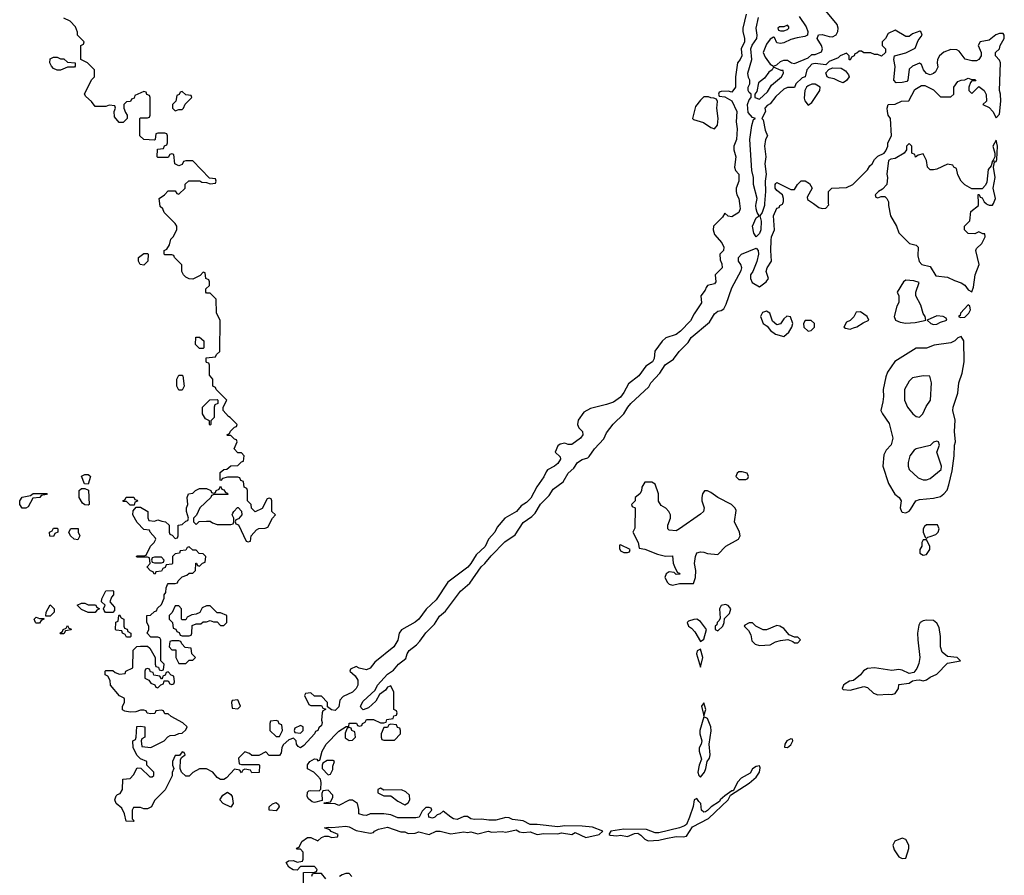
# Model space of a CAD drawing. Header units: inches. Extents: x 2601682 to 2755810, y 449311 to 584050.
# Tile 442 of 505: x 2713715 to 2719377, y 546136 to 551058. Entities that reach past the tile are written whole.
import ezdxf

# ---------------------------------------------------------------- set-up
doc = ezdxf.new("R2010")
doc.units = ezdxf.units.IN
doc.header["$MEASUREMENT"] = 0
doc.layers.add('C7514', color=7, linetype='Continuous')
doc.layers.add('C7515', color=7, linetype='Continuous')

msp = doc.modelspace()

# ---------------------------------------------------------------- linework, layer by layer
at = {"layer": 'C7514', "color": 2, "elevation": 2}
for points in [[(2717854.4, 550000), (2717858.4, 549970), (2717850, 549949.3), (2717810, 549924), (2717788.4, 549928.4), (2717770, 549946), (2717756.9, 549923.1), (2717704.7, 549870), (2717702.8, 549850), (2717710, 549822), (2717753.7, 549773.7), (2717764.7, 549750), (2717762, 549730), (2717742, 549710), (2717743.6, 549676.4), (2717753.4, 549653.4), (2717754, 549630), (2717714.8, 549590), (2717718.8, 549550), (2717710, 549539), (2717671.1, 549528.9), (2717662, 549518), (2717656.9, 549503.1), (2717632, 549470), (2717636.3, 549430), (2717593.3, 549366.7), (2717573.2, 549326.8), (2717514.4, 549265.6), (2717490, 549247), (2717430, 549229), (2717410, 549209.2), (2717368.2, 549151.8), (2717364.4, 549110), (2717354, 549090), (2717315.6, 549064.4), (2717276.3, 549010), (2717215.6, 548964.4), (2717190, 548913.2), (2717170, 548887.3), (2717130, 548858.4), (2717090, 548844), (2716998, 548822), (2716958.8, 548801.2), (2716926.4, 548753.6), (2716922, 548730), (2716931.3, 548710), (2716950.8, 548690), (2716953.4, 548670), (2716941, 548650), (2716890, 548615.3), (2716870, 548615.3), (2716850, 548622), (2716823.6, 548616.4), (2716810, 548606), (2716794, 548570), (2716823.6, 548543.6), (2716826, 548530), (2716810, 548506), (2716790, 548489.4), (2716750.7, 548469.3), (2716742, 548458), (2716730, 548428.7), (2716688.5, 548371.5), (2716654.8, 548305.2), (2716630, 548281.6), (2716599, 548261), (2716571.6, 548228.5), (2716504.7, 548190), (2716460.5, 548139.5), (2716447.3, 548110), (2716410.3, 548069.7), (2716392.7, 548027.3), (2716339.9, 547980.1), (2716310.3, 547929.7), (2716291.4, 547908.6), (2716178, 547822), (2716110, 547720.9), (2716053.5, 547666.5), (2716010.2, 547609.8), (2715990, 547593.2), (2715910.9, 547549.1), (2715898, 547530), (2715890, 547488.7), (2715866.8, 547450), (2715758, 547362), (2715730, 547328), (2715710, 547318), (2715668, 547328), (2715650, 547338), (2715618, 547322), (2715614, 547310), (2715643.6, 547283.6), (2715658.8, 547258.8), (2715659.1, 547230), (2715650.4, 547210), (2715630, 547189.6), (2715576, 547164), (2715556, 547144), (2715550, 547105.2), (2715530, 547085.2), (2715508, 547088), (2715486, 547106), (2715486, 547130), (2715450, 547166), (2715410, 547166), (2715390, 547186), (2715358, 547182), (2715354, 547170), (2715378, 547118), (2715390, 547114), (2715450, 547114), (2715458, 547098), (2715474, 547094), (2715474, 547090), (2715458, 547082), (2715454, 547070), (2715451.6, 547028.4), (2715455.3, 547015.3), (2715450, 546998), (2715436.3, 546983.7), (2715430.6, 546970), (2715416.8, 546963.2), (2715410.6, 546950), (2715350, 546882.7), (2715330, 546869.3), (2715316.4, 546876.4), (2715308, 546890), (2715306, 546910), (2715290, 546926), (2715263.6, 546916.4), (2715230, 546886), (2715222, 546870), (2715219.6, 546840.4), (2715210, 546826), (2715150, 546826), (2715130, 546846), (2715090, 546826), (2715050, 546826), (2715036.4, 546836.4), (2715010, 546846), (2714974, 546810), (2714978, 546778), (2714990, 546774), (2715090, 546774), (2715094, 546770), (2715092.7, 546727.3), (2715050, 546726), (2715042, 546742), (2715010, 546746), (2714998, 546742), (2714990, 546726), (2714982, 546742), (2714950, 546746), (2714903.6, 546696.4), (2714890, 546688), (2714870, 546688), (2714850, 546698), (2714826, 546730), (2714790, 546748), (2714750, 546748), (2714711.6, 546728.4), (2714690, 546706), (2714670, 546706), (2714646, 546730), (2714638, 546750), (2714640.4, 546799.6), (2714646, 546814), (2714666, 546830), (2714662, 546842), (2714650, 546846), (2714634, 546826), (2714610, 546826), (2714594, 546790), (2714594, 546770), (2714602, 546750), (2714592.7, 546727.3), (2714591.6, 546708.4), (2714552.7, 546627.3), (2714490, 546566), (2714474, 546530), (2714450, 546518), (2714430, 546518), (2714410, 546526), (2714370, 546526), (2714362, 546510), (2714362, 546462), (2714374, 546450), (2714370, 546446), (2714328, 546448), (2714318, 546490), (2714303.1, 546523.1), (2714270, 546548.7), (2714262, 546570), (2714270, 546594), (2714278, 546602), (2714294, 546606), (2714306, 546630), (2714308, 546690), (2714350, 546694), (2714370, 546714), (2714390, 546754), (2714412.7, 546752.7), (2714463.6, 546703.6), (2714476.4, 546703.6), (2714486, 546710), (2714486, 546730), (2714446, 546770), (2714446, 546790), (2714410, 546806), (2714390, 546826), (2714368, 546870), (2714366, 546910), (2714382, 546918), (2714386, 546930), (2714388.4, 546991.6), (2714410, 546994), (2714434, 546990), (2714434, 546930), (2714418, 546922), (2714414, 546910), (2714418, 546878), (2714470, 546872), (2714546, 546910), (2714567.3, 546932.7), (2714580.4, 546939.6), (2714610, 546942), (2714630, 546952), (2714650, 546954), (2714670, 546974), (2714678, 546990), (2714653.6, 547013.6), (2714586, 547050), (2714570, 547066), (2714550, 547066), (2714542, 547082), (2714530, 547086), (2714498, 547082), (2714492.7, 547067.3), (2714470, 547066), (2714448.4, 547068.4), (2714442, 547082), (2714430, 547086), (2714410, 547086), (2714383.6, 547076.4), (2714350, 547075.3), (2714320.4, 547080.4), (2714307.3, 547087.3), (2714306, 547110), (2714318, 547130), (2714318, 547150), (2714315.3, 547155.3), (2714288.9, 547168.9), (2714238, 547230), (2714236.4, 547256.4), (2714222, 547282), (2714206, 547290), (2714206, 547310), (2714210, 547314), (2714250, 547314), (2714263.6, 547303.6), (2714290, 547294), (2714322, 547298), (2714326, 547310), (2714366, 547330), (2714368.4, 547431.6), (2714388, 547452), (2714410, 547454), (2714450, 547454), (2714463.6, 547443.6), (2714494, 547390), (2714494, 547350), (2714498, 547338), (2714512.7, 547332.7), (2714518, 547318), (2714530, 547314), (2714542, 547318), (2714546, 547350), (2714526, 547370), (2714526, 547490), (2714522, 547502), (2714510, 547506), (2714470, 547506), (2714448.4, 547528.4), (2714458, 547550), (2714458, 547570), (2714446, 547590), (2714446, 547630), (2714467.3, 547632.7), (2714490, 547654), (2714502, 547658), (2714507.3, 547672.7), (2714530, 547694), (2714546, 547730), (2714546, 547750), (2714556.4, 547763.6), (2714558, 547790), (2714566, 547810), (2714570, 547814), (2714610, 547814), (2714622, 547818), (2714626, 547830), (2714650, 547854), (2714676.4, 547863.6), (2714690, 547874), (2714710, 547874), (2714726, 547890), (2714727.3, 547932.7), (2714732.7, 547932.7), (2714738, 547918), (2714750, 547914), (2714767.3, 547932.7), (2714782, 547938), (2714786, 547970), (2714770, 547986), (2714747.3, 547987.3), (2714730, 548006), (2714710, 548006), (2714690, 548026), (2714678, 548022), (2714670, 548006), (2714638, 548002), (2714634, 547990), (2714610, 547986), (2714594, 547970), (2714594, 547930), (2714590, 547926), (2714558, 547922), (2714552.7, 547907.3), (2714538, 547902), (2714530, 547886), (2714498, 547882), (2714494, 547870), (2714488.4, 547868.4), (2714482, 547882), (2714467.3, 547887.3), (2714448.4, 547908.4), (2714448.4, 547911.6), (2714466, 547930), (2714462, 547962), (2714450, 547966), (2714390, 547966), (2714386, 547970), (2714390, 547974), (2714430, 547974), (2714442, 547978), (2714468, 548030), (2714488, 548050), (2714498, 548070), (2714496.4, 548076.4), (2714466, 548110), (2714462, 548122), (2714430, 548126), (2714390, 548166), (2714366, 548210), (2714368, 548232), (2714386, 548254), (2714410, 548254), (2714452, 548230), (2714452.7, 548192.7), (2714458, 548178), (2714490, 548174), (2714510, 548182), (2714532.7, 548172.7), (2714554, 548170), (2714574, 548150), (2714574, 548110), (2714578, 548098), (2714592.7, 548092.7), (2714610, 548074), (2714622, 548078), (2714626, 548090), (2714626, 548150), (2714650, 548154), (2714670, 548174), (2714682, 548178), (2714686, 548190), (2714675.3, 548230), (2714675.3, 548250), (2714682, 548270), (2714678, 548310), (2714686, 548330), (2714710, 548334), (2714726, 548350), (2714750, 548362), (2714790, 548362), (2714814, 548350), (2714818, 548338), (2714830, 548334), (2714842, 548338), (2714846, 548350), (2714862, 548358), (2714870, 548374), (2714878, 548358), (2714890, 548354), (2714898, 548338), (2714910, 548334), (2714912.7, 548327.3), (2714832.7, 548327.3), (2714818, 548322), (2714814, 548310), (2714752, 548250), (2714731.6, 548208.4), (2714714, 548190), (2714714, 548170), (2714730, 548154), (2714748, 548172), (2714790, 548174), (2714810, 548174), (2714823.6, 548163.6), (2714850, 548154), (2714930, 548154), (2714942, 548158), (2714946, 548170), (2714946, 548190), (2714938, 548210), (2714940.4, 548219.6), (2714946, 548230), (2714968.4, 548251.6), (2714971.6, 548251.6), (2714991.6, 548231.6), (2714992, 548210), (2714972.7, 548187.3), (2714958, 548182), (2714954, 548170), (2714958, 548158), (2714972.7, 548152.7), (2715018, 548058), (2715030, 548054), (2715042, 548058), (2715046, 548090), (2715076.4, 548123.6), (2715090, 548132), (2715127.3, 548132.7), (2715142, 548138), (2715168.4, 548191.6), (2715186, 548210), (2715166, 548230), (2715166, 548290), (2715162, 548302), (2715150, 548306), (2715138, 548302), (2715110, 548246), (2715070, 548228), (2715048.7, 548248.7), (2715046, 548270), (2715026, 548290), (2715026, 548350), (2715022, 548362), (2715006, 548370), (2715002, 548402), (2714987.3, 548407.3), (2714982, 548422), (2714970, 548426), (2714910, 548426), (2714882, 548418), (2714872.7, 548407.3), (2714868.4, 548408.4), (2714867.3, 548452.7), (2714888.4, 548471.6), (2714907.3, 548472.7), (2714930, 548492), (2714970, 548494), (2714990, 548514), (2715002, 548518), (2715006, 548550), (2714990, 548566), (2714970, 548566), (2714948, 548590), (2714966, 548630), (2714962, 548642), (2714950, 548646), (2714930, 548666), (2714910, 548666), (2714906, 548670), (2714922, 548678), (2714928, 548692), (2714950, 548714), (2714962, 548718), (2714966, 548730), (2714926, 548770), (2714915.3, 548775.3), (2714886, 548810), (2714886, 548830), (2714906, 548870), (2714846, 548930), (2714842, 548942), (2714826, 548950), (2714826, 548990), (2714807.3, 549012.7), (2714806, 549070), (2714802, 549082), (2714790, 549086), (2714787.3, 549092.7), (2714787.3, 549112.7), (2714842, 549118), (2714847.3, 549132.7), (2714866, 549150), (2714868, 549330), (2714848, 549370), (2714846, 549450), (2714810, 549486), (2714790, 549486), (2714786, 549490), (2714786, 549510), (2714806, 549530), (2714806, 549550), (2714802, 549562), (2714786, 549570), (2714782, 549602), (2714770, 549606), (2714752.7, 549587.3), (2714710, 549566), (2714690, 549568), (2714670, 549578), (2714658, 549590), (2714648, 549610), (2714647.3, 549647.3), (2714606, 549690), (2714602, 549702), (2714590, 549706), (2714550, 549706), (2714546, 549710), (2714546, 549730), (2714562, 549738), (2714576.4, 549763.6), (2714584, 549796), (2714598, 549810), (2714618, 549850), (2714618, 549870), (2714610, 549886), (2714546, 549950), (2714538, 549970), (2714524, 549984), (2714521.9, 550000)], [(2715347.3, 546047.3), (2715347.3, 546152.7), (2715410, 546154), (2715422, 546158), (2715426, 546170), (2715410, 546186), (2715330, 546186), (2715310, 546166), (2715288.4, 546168.4), (2715263.1, 546183.1), (2715248, 546210), (2715260.4, 546219.6), (2715290, 546222), (2715310, 546212), (2715342, 546218), (2715346, 546230), (2715346, 546270), (2715330, 546286), (2715310, 546286), (2715307.3, 546292.7), (2715322, 546298), (2715338, 546330), (2715370, 546354), (2715390, 546354), (2715430, 546334), (2715450, 546354), (2715470, 546362), (2715490, 546362), (2715510, 546354), (2715542, 546358), (2715546, 546370), (2715507.3, 546387.3), (2715498, 546398), (2715468, 546410), (2715490, 546414), (2715510.8, 546410.8), (2715590, 546419.1), (2715610, 546415.5), (2715650, 546394), (2715730, 546378), (2715750, 546382), (2715755.3, 546390), (2715778.9, 546401.1), (2715830, 546413.4), (2715906.8, 546386.8), (2715930, 546386), (2715950, 546376), (2715990, 546378.8), (2716010, 546386), (2716070, 546371), (2716110, 546391), (2716134, 546390), (2716194.4, 546374.4), (2716270, 546386), (2716290, 546382.8), (2716310, 546386), (2716350, 546374.8), (2716410, 546391), (2716430, 546384), (2716490, 546387.7), (2716510, 546383.8), (2716570, 546397.3), (2716590, 546386.8), (2716610, 546382.8), (2716650, 546386.8), (2716690.6, 546370.6), (2716730, 546376.3), (2716810, 546374.8), (2716830, 546380.7), (2716890, 546371), (2716910, 546382.8), (2716970, 546353.4), (2717048, 546370), (2717068, 546390), (2717010, 546412.7), (2716950, 546419.3), (2716850, 546420.9), (2716810, 546415.1), (2716690.6, 546429.4), (2716650, 546429), (2716610, 546449.2), (2716550, 546457.2), (2716530, 546466.6), (2716510, 546469.4), (2716453.2, 546453.2), (2716412.5, 546452.5), (2716370, 546459.3), (2716330, 546457.2), (2716310, 546461.2), (2716290, 546474), (2716270, 546474), (2716230, 546457.2), (2716210, 546461.2), (2716195.3, 546470), (2716150, 546506), (2716134, 546490), (2716116, 546484), (2716102, 546470), (2716090, 546465.2), (2716068, 546470), (2716066, 546490), (2716086, 546510), (2716082, 546522), (2716070, 546526), (2716050, 546526), (2716030, 546506), (2716012, 546470), (2715993, 546467), (2715890, 546466.6), (2715850, 546483.7), (2715810, 546489.4), (2715730.7, 546489.3), (2715710, 546481.2), (2715690, 546482.7), (2715666, 546490), (2715666, 546514), (2715658, 546550), (2715630, 546568), (2715610, 546568.7), (2715550, 546538), (2715530, 546548), (2715466, 546550), (2715466, 546554), (2715502, 546558), (2715516.4, 546583.6), (2715516.4, 546596.4), (2715490, 546626), (2715458, 546622), (2715452.7, 546607.3), (2715454, 546566), (2715410, 546555.3), (2715398, 546558), (2715376.4, 546576.4), (2715368.7, 546590), (2715370, 546614), (2715378, 546622), (2715390, 546624.7), (2715438, 546622), (2715447.3, 546632.7), (2715448, 546670), (2715446, 546690), (2715428.4, 546708.4), (2715406, 546730), (2715370, 546748), (2715370, 546770.8), (2715383.7, 546790), (2715410, 546806), (2715423.6, 546803.6), (2715430, 546794), (2715442, 546798), (2715454, 546850), (2715477, 546890), (2715550, 546966), (2715592.7, 546992.7), (2715607.3, 546992.7), (2715610, 547011), (2715651.6, 547011.6), (2715658, 546998), (2715670, 546994), (2715682, 546998), (2715686, 547010), (2715702, 547018), (2715710, 547032), (2715750, 547032), (2715790, 547014), (2715810, 547014), (2715822, 547018), (2715827.3, 547032.7), (2715862, 547038), (2715867.3, 547052.7), (2715882, 547058), (2715886, 547070), (2715882, 547082), (2715866, 547090), (2715866, 547190), (2715850, 547226), (2715830, 547218), (2715818.8, 547201.2), (2715783.5, 547176.5), (2715762.8, 547137.2), (2715720.7, 547099.3), (2715690, 547088.7), (2715679, 547099), (2715676, 547110), (2715690, 547138), (2715759.3, 547200.7), (2715772.3, 547230), (2715830, 547292.4), (2715864.2, 547315.8), (2715893.2, 547350), (2715936.6, 547383.4), (2715943, 547410), (2715954.5, 547430), (2715997.7, 547462.3), (2716016.6, 547483.4), (2716050, 547530.5), (2716099.7, 547580.2), (2716130, 547627.7), (2716164.4, 547655.6), (2716249.8, 547770.2), (2716303.3, 547816.7), (2716368.7, 547911.3), (2716390.8, 547929.2), (2716426.6, 547973.4), (2716505.6, 548054.4), (2716564.9, 548095.1), (2716610, 548164.9), (2716660.1, 548199.9), (2716679.6, 548220.4), (2716709.7, 548270.3), (2716759.2, 548320.8), (2716782.4, 548357.6), (2716839.7, 548400.3), (2716869.6, 548450), (2716902.3, 548477.7), (2716923.6, 548510), (2716950, 548528), (2716982, 548538), (2716990, 548544.7), (2717021.2, 548590), (2717073.6, 548646.4), (2717090, 548680.7), (2717128, 548732), (2717189.6, 548790), (2717211.5, 548830), (2717229.8, 548850.2), (2717333.3, 548946.7), (2717345.1, 548970), (2717395.4, 549024.6), (2717426.6, 549073.4), (2717475.4, 549104.6), (2717507.3, 549150), (2717558.8, 549201.2), (2717576.2, 549230), (2717681.3, 549318.7), (2717710, 549366.8), (2717730, 549380.7), (2717750, 549384.7), (2717764.7, 549395.3), (2717778.6, 549421.4), (2717810, 549516), (2717864.8, 549615.2), (2717867.3, 549630), (2717862, 549650), (2717849.6, 549670), (2717849.3, 549690), (2717865.2, 549710), (2717950, 549744.7), (2717961, 549730), (2717962.8, 549710), (2717953.7, 549666.3), (2717931.3, 549610), (2717918, 549590), (2717918, 549570), (2717926.8, 549546.8), (2717970, 549522), (2718008.7, 549550), (2718022, 549570), (2718008.7, 549610), (2718014, 549630), (2718039, 549670), (2718034, 549730), (2718037.2, 549790), (2718039.3, 549810), (2718055.3, 549850), (2718049.3, 549930.7), (2718070, 549974), (2718082, 549978), (2718086, 549990), (2718102, 549998), (2718102.7, 550000)], [(2717998.3, 550000), (2717997.3, 549990), (2717984.7, 549950), (2717971.3, 549930), (2717979.9, 549899.9), (2717978, 549850), (2717970, 549828.7), (2717949.5, 549809.5), (2717937.2, 549830), (2717929.6, 549870), (2717950, 549918), (2717968, 549930), (2717955.3, 549950), (2717949.5, 549969.5), (2717947.6, 549990), (2717949.7, 550000)], [(2718279.2, 550000), (2718310, 549978), (2718330, 549972), (2718350, 549974), (2718367.3, 549992.7), (2718367.2, 550000)], [(2718711.3, 550000), (2718711.3, 549988.7), (2718722.8, 549930), (2718757.3, 549870), (2718770, 549832), (2718831.1, 549771.1), (2718870, 549762), (2718882, 549750), (2718879.6, 549699.6), (2718887.1, 549667.1), (2718902, 549650), (2718950, 549638), (2718984, 549584), (2719050, 549578), (2719090, 549557.3), (2719130, 549544.9), (2719150.4, 549530.4), (2719170, 549504.7), (2719190, 549492), (2719199.5, 549520.5), (2719209.5, 549590), (2719231.8, 549650), (2719213.2, 549730), (2719218, 549742), (2719248, 549770), (2719268, 549810), (2719266, 549826), (2719254, 549826), (2719230, 549838), (2719207.3, 549827.3), (2719170, 549828), (2719148, 549850), (2719148, 549870), (2719179, 549901), (2719185.2, 549954.8), (2719228, 549990), (2719227.9, 550000)], [(2719273.3, 550000), (2719276.9, 549996.9), (2719290, 549991.3), (2719310, 549991.3), (2719314.3, 550000)], [(2715476.4, 546116.4), (2715450, 546146), (2715410, 546146), (2715398, 546142), (2715394, 546130)], [(2715626, 546130), (2715610, 546146), (2715590, 546146), (2715570, 546138), (2715554, 546130)]]:
    msp.add_lwpolyline(points, dxfattribs=at)
at = {"layer": 'C7514', "color": 2}
for points, elevation in [([(2714430, 549646), (2714408, 549650), (2714398, 549670), (2714398, 549690), (2714430, 549714), (2714450, 549714), (2714454, 549710), (2714452, 549670)], 2), ([(2718810, 549559), (2718798, 549550), (2718762, 549490), (2718771.3, 549470), (2718771, 549431), (2718758.8, 549410), (2718744.7, 549350), (2718750.7, 549330.7), (2718778, 549318), (2718810, 549312.7), (2718863.9, 549316.1), (2718910, 549326), (2718926, 549330), (2718922, 549350), (2718910, 549368), (2718896.9, 549416.9), (2718869.3, 549470), (2718869.2, 549490), (2718887.3, 549547.3), (2718856.5, 549556.5)], 2), ([(2718010, 549382), (2717986, 549374), (2717976, 549350), (2717991.3, 549310), (2718014.4, 549294.4), (2718032, 549270), (2718062, 549250), (2718110, 549236), (2718138.6, 549261.4), (2718155.3, 549290), (2718162, 549310), (2718148.4, 549348.4), (2718126.4, 549353.6), (2718110, 549338), (2718090, 549308), (2718070, 549302), (2718044.7, 549324.7), (2718028, 549370)], 2), ([(2718550, 549378), (2718524.7, 549375.3), (2718511.1, 549348.9), (2718490, 549328), (2718470, 549318), (2718454, 549290), (2718463.6, 549283.6), (2718490, 549278), (2718510, 549286), (2718530, 549291.3), (2718565.2, 549314.8), (2718598, 549330), (2718588, 549350)], 2), ([(2719170, 549418), (2719126, 549370), (2719123.6, 549356.4), (2719114, 549350), (2719126, 549346), (2719150, 549347.7), (2719174, 549370), (2719182, 549390), (2719178, 549410)], 2), ([(2718267.3, 549327.3), (2718232.7, 549327.3), (2718222, 549310), (2718224.7, 549290), (2718250, 549266), (2718266, 549270), (2718286, 549290), (2718286, 549310)], 2), ([(2718990, 549354), (2718934, 549330), (2718954, 549310), (2718970, 549304.7), (2718990, 549306), (2719010, 549318), (2719046, 549330), (2719042, 549342), (2719026, 549350)], 2), ([(2714750, 549166), (2714726, 549190), (2714728.7, 549231.3), (2714750, 549232), (2714774, 549210), (2714774, 549170), (2714770, 549166)], 2), ([(2719130, 549235.3), (2719110, 549228), (2719092, 549210), (2719070, 549199), (2718974.8, 549185.2), (2718930, 549169.3), (2718870, 549168), (2718747.1, 549092.9), (2718706, 549030), (2718696.3, 549003.7), (2718680.5, 548930), (2718683, 548890), (2718679.3, 548860.7), (2718666.8, 548810), (2718676, 548790), (2718715.2, 548735.2), (2718736, 548650), (2718726.8, 548613.2), (2718697.3, 548582.7), (2718684.5, 548555.5), (2718678.8, 548490), (2718711, 548390), (2718748.1, 548328.1), (2718772, 548310), (2718784.7, 548290), (2718778.8, 548250), (2718786, 548230), (2718790, 548224.7), (2718810, 548221), (2718830, 548231.3), (2718838.6, 548241.4), (2718869.3, 548290.7), (2718890, 548298.8), (2718970, 548306), (2719010, 548316), (2719030, 548330.8), (2719047.7, 548352.3), (2719058.2, 548381.8), (2719077, 548463), (2719089.7, 548550), (2719091.3, 548610), (2719097.4, 548630), (2719091.2, 548690), (2719094.2, 548754.2), (2719080.9, 548810), (2719082.7, 548830), (2719109, 548910), (2719115.3, 548970), (2719134.8, 549025.2), (2719146.6, 549090), (2719144, 549210)], 2), ([(2714630, 548928), (2714618, 548950), (2714618, 548990), (2714630, 549014), (2714650, 549014), (2714654, 549010), (2714662, 548950), (2714650, 548928)], 2), ([(2718910, 549008.7), (2718850, 548997.2), (2718830, 548979), (2718803, 548930), (2718804, 548870), (2718821, 548830), (2718851, 548790), (2718870, 548774.8), (2718890, 548770.8), (2718909.2, 548790), (2718927.3, 548832.7), (2718953.2, 548870), (2718959, 548970), (2718948, 549008)], 6), ([(2714810, 548726), (2714806, 548730), (2714806, 548750), (2714783.1, 548763.1), (2714766, 548790), (2714766, 548830), (2714808.4, 548871.6), (2714850, 548874), (2714854, 548870), (2714854, 548850), (2714838, 548842), (2714834, 548830), (2714834, 548770), (2714814, 548750), (2714814, 548730)], 2), ([(2718990, 548634), (2718970, 548628), (2718950.9, 548609.1), (2718870.6, 548589.4), (2718858.5, 548581.5), (2718834.8, 548550), (2718824, 548510), (2718824, 548490), (2718830.7, 548470), (2718882.6, 548422.6), (2718910, 548410.4), (2718930, 548410.4), (2718950, 548419.3), (2719013.2, 548470), (2719016, 548490), (2718989, 548570), (2719004, 548610), (2718998, 548630)], 6), ([(2714110, 548386), (2714087.3, 548387.3), (2714070, 548432), (2714090, 548442), (2714110, 548442), (2714116.9, 548436.9), (2714122, 548430)], 2), ([(2717870, 548458), (2717850, 548458), (2717842, 548450), (2717834, 548430), (2717850, 548414), (2717890, 548414), (2717902, 548418), (2717906, 548430), (2717898, 548450)], 2), ([(2714110, 548266), (2714090, 548268), (2714076.4, 548276.4), (2714058, 548310), (2714058, 548350), (2714070, 548362), (2714090, 548362), (2714111.6, 548351.6), (2714114, 548270)], 2), ([(2717350, 548398), (2717310, 548398), (2717292, 548370), (2717291.6, 548348.4), (2717282, 548330), (2717254, 548310), (2717254, 548290), (2717234, 548270), (2717238, 548258), (2717254, 548250), (2717252.7, 548132.7), (2717242, 548110), (2717272, 548050), (2717278, 548018), (2717310, 548012), (2717382.8, 547982.8), (2717428.4, 547971.6), (2717470, 547974), (2717472.7, 547932.7), (2717483.6, 547903.6), (2717498, 547878), (2717510, 547874), (2717511.3, 547868.7), (2717490, 547866), (2717478, 547878), (2717450, 547882), (2717432, 547870), (2717424.7, 547850), (2717439.8, 547819.8), (2717450, 547811.3), (2717470, 547806), (2717510, 547814), (2717590, 547814), (2717602, 547850), (2717604, 547890), (2717596, 547930), (2717601.2, 547970), (2717610, 547992), (2717630, 547998), (2717650, 547996), (2717670, 547986.8), (2717730, 547982), (2717775.3, 548030), (2717849, 548070), (2717859, 548090), (2717854, 548110), (2717826, 548170), (2717834.6, 548234.6), (2717828.9, 548248.9), (2717808.9, 548268.9), (2717729.1, 548309.1), (2717690, 548338), (2717670, 548348), (2717652.7, 548347.3), (2717642, 548330), (2717638, 548310), (2717638, 548290), (2717650.7, 548250.7), (2717646.8, 548230), (2717630, 548213.2), (2717510, 548128.7), (2717490, 548118), (2717450, 548122), (2717442, 548130), (2717442, 548150), (2717458, 548190), (2717458, 548210), (2717448, 548230), (2717430, 548248), (2717403.1, 548263.1), (2717388.4, 548288.4), (2717388, 548330), (2717370, 548386)], 2), ([(2713750, 548248), (2713729.1, 548249.1), (2713715.3, 548270), (2713715.3, 548290), (2713729.1, 548310.9), (2713778, 548322), (2713792.7, 548332.7), (2713872.7, 548332.7), (2713870, 548326), (2713838, 548322), (2713831.1, 548308.9), (2713790, 548306), (2713763.6, 548256.4)], 2), ([(2714350, 548266), (2714330, 548286), (2714310, 548286), (2714308, 548290), (2714322, 548298), (2714328.4, 548311.6), (2714371.6, 548311.6), (2714378, 548298), (2714390, 548294), (2714392, 548288), (2714378, 548282), (2714374, 548266), (2714370, 548266)], 2), ([(2713910, 548086), (2713888, 548088), (2713886, 548110), (2713902, 548118), (2713910, 548134), (2713930, 548134), (2713934, 548130), (2713934, 548110), (2713918, 548102)], 2), ([(2714050, 548066), (2714029.1, 548069.1), (2714008, 548090), (2713998, 548110), (2714010, 548132), (2714051.6, 548131.6), (2714052, 548110), (2714062, 548090)], 2), ([(2718930, 548152.7), (2718918, 548142), (2718911, 548130), (2718911.1, 548111.1), (2718922, 548082), (2718930, 548074), (2718938, 548082), (2718950, 548084.7), (2718982.5, 548097.5), (2718996, 548110), (2719002.7, 548130), (2718992.5, 548152.5)], 2), ([(2717170, 548038), (2717164.7, 548035.3), (2717163.6, 548016.4), (2717170, 548002), (2717190, 547994), (2717210, 547994), (2717222, 547998), (2717226, 548010)], 2), ([(2718930, 548066), (2718910, 548066), (2718902, 548050), (2718902, 548030), (2718892, 548010), (2718892, 547990), (2718910, 547978), (2718930, 547982), (2718948, 548010), (2718948, 548030)], 2), ([(2714530, 547966), (2714490, 547966), (2714478, 547962), (2714474, 547950), (2714478, 547938), (2714490, 547934), (2714530, 547934), (2714542, 547938), (2714546, 547950)], 2), ([(2714250, 547648), (2714208.4, 547648.4), (2714200.4, 547660.4), (2714198, 547670), (2714206, 547690), (2714186, 547710), (2714187.3, 547727.3), (2714210, 547772), (2714250, 547774), (2714254, 547770), (2714254, 547750), (2714243.6, 547736.4), (2714234, 547710), (2714259.6, 547679.6), (2714259.6, 547660.4)], 2), ([(2713866, 547626), (2713868, 547650), (2713890, 547691.3), (2713914, 547670), (2713914, 547650), (2713890, 547626)], 2), ([(2714110, 547692), (2714152, 547692), (2714158, 547678), (2714174, 547670), (2714158, 547662), (2714150, 547648), (2714110, 547648), (2714070, 547666), (2714046, 547690), (2714070, 547702), (2714090, 547702)], 2), ([(2714810, 547686), (2714790, 547686), (2714765.4, 547674.6), (2714751.3, 547648.7), (2714730, 547638), (2714704.7, 547635.3), (2714678, 547622), (2714670, 547606), (2714650, 547606), (2714646, 547610), (2714646, 547670), (2714630, 547686), (2714610, 547686), (2714592.7, 547647.3), (2714574, 547630), (2714574, 547610), (2714594, 547590), (2714598, 547558), (2714612.7, 547552.7), (2714618, 547538), (2714632.7, 547532.7), (2714638, 547518), (2714650, 547514), (2714690, 547514), (2714702, 547518), (2714706, 547530), (2714707.3, 547572.7), (2714730, 547582), (2714756.4, 547583.6), (2714770, 547594), (2714790, 547594), (2714810, 547602), (2714830, 547594), (2714850, 547594), (2714870, 547574), (2714890, 547574), (2714906, 547590), (2714906, 547630), (2714870, 547646), (2714850, 547646)], 2), ([(2717774.8, 547694.8), (2717750, 547688.7), (2717738.8, 547670), (2717743.6, 547616.4), (2717738, 547602), (2717726, 547590), (2717723.6, 547576.4), (2717714, 547570), (2717714, 547550), (2717730, 547542), (2717758, 547570), (2717766, 547590), (2717767.3, 547612.7), (2717797.2, 547642.8), (2717804, 547670), (2717790, 547688.7)], 2), ([(2713830, 547614), (2713854, 547614), (2713854, 547610), (2713838, 547602), (2713830, 547586), (2713810, 547586), (2713806, 547590), (2713798, 547610), (2713810, 547622)], 2), ([(2714330, 547506), (2714322, 547522), (2714306, 547530), (2714302, 547542), (2714270, 547546), (2714266, 547550), (2714268.4, 547591.6), (2714282, 547598), (2714286, 547630), (2714290, 547634), (2714298, 547618), (2714314, 547610), (2714314, 547570), (2714318, 547558), (2714332.7, 547552.7), (2714338, 547538), (2714354, 547530), (2714354, 547510), (2714350, 547506)], 2), ([(2713950, 547526), (2713946, 547530), (2713962, 547538), (2713966, 547550), (2713982, 547558), (2713990, 547574), (2713998, 547558), (2714010, 547554), (2714011.6, 547548.4), (2713978, 547542), (2713970, 547526)], 2), ([(2717610, 547609), (2717591.3, 547608.7), (2717562, 547598), (2717554, 547590), (2717562, 547570), (2717578.8, 547558.8), (2717597.5, 547537.5), (2717630, 547482), (2717650, 547494), (2717664, 547550), (2717630, 547597.2)], 2), ([(2717930, 547588), (2717910, 547588), (2717885.4, 547574.6), (2717882, 547570), (2717905.4, 547545.4), (2717918.8, 547518.8), (2717926, 547486), (2717945.4, 547465.4), (2717970, 547458), (2718030, 547462), (2718061.2, 547478.8), (2718090, 547486.8), (2718132, 547492), (2718162, 547482), (2718170, 547474), (2718190, 547474), (2718206, 547490), (2718190, 547506), (2718170, 547506), (2718140.2, 547520.2), (2718110, 547555.3), (2718086, 547570), (2718070, 547573.2), (2718010, 547548), (2717990, 547548), (2717948.7, 547568.7)], 2), ([(2718930, 547604), (2718910, 547599.7), (2718893.4, 547590), (2718884.8, 547575.2), (2718878.4, 547530), (2718879.3, 547490), (2718890.5, 547389.5), (2718884.9, 547355.1), (2718874.2, 547325.8), (2718856.7, 547303.3), (2718830, 547296.2), (2718790, 547316), (2718770, 547319.3), (2718730, 547314.5), (2718630, 547329.2), (2718590, 547325.2), (2718568.1, 547311.9), (2718550.4, 547289.6), (2718510, 547257.2), (2718487.3, 547252.7), (2718462, 547238), (2718452, 547230), (2718444.7, 547210), (2718450, 547204.7), (2718490, 547202), (2718570, 547223), (2718590, 547217.3), (2718624.9, 547184.9), (2718650, 547174.4), (2718710, 547179.1), (2718730, 547176.3), (2718750, 547182.8), (2718769.3, 547210), (2718770, 547234), (2718830, 547240.7), (2718850, 547254.8), (2718870, 547258.8), (2718890, 547260.7), (2718910, 547254.8), (2718930, 547261), (2718950, 547276), (2718990, 547294), (2719050, 547357.1), (2719126, 547370), (2719106, 547390), (2719050, 547394), (2719020.2, 547420.2), (2719009.8, 547450), (2719009.8, 547510.2), (2719002, 547562), (2718990, 547586), (2718970, 547602)], 2), ([(2714630, 547486), (2714590, 547486), (2714578, 547482), (2714574, 547450), (2714590, 547434), (2714612.7, 547432.7), (2714614, 547390), (2714630, 547354), (2714670, 547354), (2714690, 547374), (2714710, 547374), (2714726, 547390), (2714706, 547410), (2714702, 547442), (2714667.3, 547447.3), (2714647.3, 547467.3), (2714642, 547482)], 2), ([(2717630, 547438), (2717611.6, 547428.4), (2717608, 547410), (2717630, 547334), (2717642.7, 547390)], 2), ([(2714450, 547326), (2714438, 547322), (2714434, 547310), (2714434, 547270), (2714458, 547258), (2714470, 547242), (2714492.7, 547232.7), (2714498, 547218), (2714510, 547214), (2714527.3, 547232.7), (2714542, 547238), (2714546, 547254), (2714570, 547254), (2714578, 547238), (2714590, 547234), (2714602, 547238), (2714606, 547250), (2714602, 547282), (2714587.3, 547287.3), (2714570, 547306), (2714558, 547302), (2714552.7, 547287.3), (2714538, 547282), (2714534, 547266), (2714530, 547266), (2714522, 547282), (2714487.3, 547287.3), (2714482, 547302), (2714467.3, 547307.3), (2714462, 547322)], 2), ([(2714970, 547146), (2714938, 547142), (2714934, 547130), (2714938, 547098), (2714970, 547094), (2714986, 547110)], 2), ([(2717650, 547128.7), (2717636, 547110), (2717650, 547054), (2717661.2, 547090)], 2), ([(2715190, 547026), (2715158, 547022), (2715154, 547010), (2715154, 546970), (2715190, 546934), (2715210, 546934), (2715226, 546970), (2715222, 547002), (2715207.3, 547007.3), (2715202, 547022)], 2), ([(2715330, 546998), (2715298, 546982), (2715294, 546970), (2715298, 546958), (2715330, 546954), (2715346, 546970), (2715346, 546990)], 2), ([(2715850, 547006), (2715838, 547002), (2715830, 546986), (2715810, 546986), (2715794, 546950), (2715794, 546930), (2715798, 546918), (2715810, 546914), (2715870, 546914), (2715906, 546950), (2715906, 546970), (2715902, 546982), (2715887.3, 546987.3), (2715882, 547002)], 2), ([(2717650, 547048), (2717626, 546970), (2717626, 546950), (2717637.3, 546910), (2717634.8, 546890), (2717623, 546870), (2717622, 546850), (2717636, 546804), (2717622, 546770), (2717614, 546730), (2717621, 546710), (2717630, 546701), (2717652.3, 546730), (2717660.9, 546750), (2717668, 546790), (2717681.2, 546810), (2717686, 546830), (2717679.3, 546890), (2717692.1, 546967.9), (2717689.4, 546990), (2717670, 547038)], 2), ([(2715610, 546986), (2715598, 546982), (2715586, 546954), (2715586.8, 546926.8), (2715610, 546912), (2715630, 546914), (2715646, 546930), (2715642, 546962), (2715626, 546970), (2715622, 546982)], 2), ([(2718150, 546922), (2718126.8, 546910), (2718116, 546890), (2718114, 546874), (2718130, 546871.3), (2718150, 546886), (2718162, 546910), (2718159, 546919)], 2), ([(2715516.4, 546796.4), (2715483.6, 546796.4), (2715458, 546782), (2715454, 546770), (2715454, 546750), (2715490, 546714), (2715502, 546718), (2715515.3, 546744.7), (2715516.4, 546763.6), (2715526, 546790)], 2), ([(2717970, 546766), (2717950, 546762), (2717930, 546748.7), (2717916.3, 546723.7), (2717864.5, 546695.5), (2717845.2, 546674.8), (2717818, 546622), (2717810, 546622), (2717770, 546594), (2717742.8, 546570), (2717739.1, 546560.9), (2717691.3, 546530), (2717671, 546509), (2717658, 546502), (2717650, 546499), (2717635.3, 546510), (2717632.7, 546550), (2717620.2, 546560.2), (2717610, 546578), (2717594, 546570), (2717587.5, 546532.5), (2717566.8, 546470), (2717550.6, 546429.4), (2717539, 546421), (2717510, 546409.4), (2717390, 546380.9), (2717370, 546381.2), (2717320.2, 546400.2), (2717190, 546401.2), (2717114, 546390), (2717104.7, 546375.3), (2717104.7, 546370), (2717110, 546367.7), (2717150, 546364), (2717170, 546366.8), (2717210, 546358.8), (2717250, 546376), (2717270, 546378), (2717287.9, 546367.9), (2717310, 546344), (2717330, 546334.8), (2717390, 546339.1), (2717430, 546348.2), (2717490, 546360.4), (2717530, 546358.4), (2717550, 546362), (2717584.4, 546415.6), (2717676.2, 546463.8), (2717789, 546570), (2717803.1, 546596.9), (2717910, 546666.8), (2717950, 546701), (2717969, 546730), (2717974, 546754)], 2), ([(2714930, 546528), (2714886, 546550), (2714866, 546570), (2714883.1, 546596.9), (2714910, 546614), (2714930, 546602), (2714938, 546590), (2714942, 546550)], 2), ([(2715790, 546638), (2715774, 546630), (2715774, 546610), (2715810, 546594), (2715850, 546594), (2715890, 546562), (2715930, 546542), (2715950, 546554), (2715958, 546570), (2715956.4, 546596.4), (2715936.4, 546616.4), (2715910, 546628.7), (2715810, 546626)], 2), ([(2715190, 546507.6), (2715149.4, 546510), (2715150, 546530.4), (2715170, 546547.7), (2715190, 546554.8), (2715203.5, 546543.5), (2715207.3, 546530)], 2), ([(2718790, 546349), (2718748.1, 546331.9), (2718736, 546310), (2718743.5, 546283.5), (2718770, 546242), (2718790, 546232), (2718810, 546234), (2718828.7, 546290), (2718829, 546310), (2718810, 546342)], 2)]:
    msp.add_lwpolyline(points, close=True, dxfattribs=dict(at, elevation=elevation))
at = {"layer": 'C7515', "color": 2, "elevation": 2}
for points in [[(2718196.9, 551076.9), (2718238, 551018), (2718247.3, 550990), (2718246, 550970), (2718230, 550960.9), (2718185.5, 550954.5), (2718150, 550944), (2718110, 550925.2), (2718090, 550922), (2718070, 550926), (2718056.4, 550956.4), (2718050, 550958), (2718030, 550946), (2718010, 550918), (2717991, 550870), (2718002.5, 550842.5), (2718030, 550802), (2718050, 550791.3), (2718070, 550798), (2718090, 550818), (2718110, 550824.7), (2718130, 550824.7), (2718154, 550810), (2718170, 550806), (2718250, 550838), (2718270, 550858), (2718290, 550857.3), (2718326.3, 550873.7), (2718332.3, 550890), (2718326.6, 550910), (2718301.2, 550950), (2718309.4, 550970.6), (2718330, 550974), (2718370, 550960.7), (2718390, 550958.8), (2718410, 550971.3), (2718419.3, 550990), (2718421.2, 551010), (2718416, 551030), (2718331.9, 551131.9)], [(2717893.4, 551090), (2717873.4, 551010), (2717873.4, 550990), (2717883.8, 550950), (2717883, 550930), (2717864.9, 550890), (2717867.3, 550850), (2717858.8, 550830), (2717842.8, 550810), (2717830.6, 550730), (2717830.6, 550670), (2717810, 550642), (2717790, 550648), (2717750, 550646), (2717738, 550642), (2717734, 550630), (2717738, 550618), (2717770, 550614), (2717810, 550592), (2717839.3, 550530), (2717835.3, 550470), (2717840.4, 550430), (2717837.1, 550370), (2717822.8, 550330), (2717822.8, 550310), (2717834, 550270), (2717826, 550210), (2717831, 550190), (2717850.6, 550169.4), (2717850.6, 550130), (2717836, 550090), (2717834.8, 550070), (2717838.8, 550050), (2717850.4, 550030), (2717854.4, 550000)], [(2717949.7, 550000), (2717956, 550030), (2717935.6, 550110), (2717935.6, 550150), (2717924.7, 550190), (2717913.2, 550370), (2717924.5, 550450), (2717935.3, 550484.7), (2717946, 550490), (2717930, 550495.3), (2717904.9, 550524.9), (2717900.7, 550570), (2717910, 550598), (2717922, 550610), (2717922, 550630), (2717910, 550639), (2717905.1, 550650), (2717904.5, 550670), (2717914, 550690), (2717914, 550710), (2717905.6, 550725.6), (2717902.9, 550750), (2717926, 550830), (2717919.6, 550890), (2717927.8, 550912.2), (2717953.2, 550950), (2717956, 550970), (2717949.5, 551010), (2717964.5, 551070)], [(2714521.9, 550000), (2714518, 550030), (2714548.4, 550051.6), (2714570, 550074), (2714610, 550074), (2714618, 550058), (2714630, 550054), (2714666, 550090), (2714667.3, 550112.7), (2714688.4, 550131.6), (2714752, 550132), (2714763.6, 550123.6), (2714790, 550122), (2714810, 550114), (2714842, 550118), (2714846, 550130), (2714842, 550142), (2714807.3, 550147.3), (2714710, 550246), (2714670, 550246), (2714658, 550242), (2714650, 550226), (2714630, 550218), (2714608, 550230), (2714602, 550282), (2714590, 550286), (2714578, 550282), (2714570, 550266), (2714510, 550266), (2714506, 550270), (2714507.3, 550312.7), (2714542, 550318), (2714547.3, 550332.7), (2714562, 550338), (2714566, 550350), (2714566, 550390), (2714562, 550402), (2714550, 550406), (2714510, 550406), (2714498, 550402), (2714494, 550370), (2714490, 550366), (2714428.4, 550368.4), (2714406, 550390), (2714406, 550490), (2714410, 550494), (2714450, 550494), (2714462, 550498), (2714466, 550510), (2714466, 550610), (2714462, 550622), (2714447.3, 550627.3), (2714442, 550642), (2714430, 550646), (2714378, 550622), (2714372.7, 550607.3), (2714358, 550602), (2714352.7, 550587.3), (2714330, 550586), (2714314, 550570), (2714314, 550550), (2714323.6, 550523.6), (2714334, 550510), (2714334, 550490), (2714310, 550466), (2714287.3, 550467.3), (2714260.4, 550500.4), (2714258, 550530), (2714266, 550550), (2714262, 550562), (2714230, 550566), (2714210, 550558), (2714150, 550558), (2714128.4, 550588.4), (2714096.4, 550616.4), (2714088, 550630), (2714128.4, 550711.6), (2714146, 550730), (2714146, 550770), (2714106, 550810), (2714066, 550830), (2714066, 550910), (2714082, 550918), (2714086, 550930), (2714048.4, 550968.4), (2714047.3, 550987.3), (2714036.4, 551016.4), (2714006, 551050), (2713970, 551068)], [(2718367.2, 550000), (2718366, 550070), (2718386, 550090), (2718470, 550092), (2718506, 550110), (2718590, 550194), (2718603.1, 550216.9), (2718618, 550230), (2718630, 550254), (2718650, 550274), (2718686, 550290), (2718696.4, 550303.6), (2718708, 550330), (2718708, 550350), (2718728, 550390), (2718722, 550490), (2718709.4, 550509.4), (2718705.2, 550530), (2718704, 550550), (2718709.1, 550570.9), (2718750, 550572), (2718786, 550590), (2718828, 550592), (2718863.1, 550656.9), (2718900.4, 550679.6), (2718919.6, 550679.6), (2718970, 550654), (2719010, 550614), (2719070, 550614), (2719086, 550630), (2719086, 550670), (2719110, 550702), (2719130, 550711.3), (2719150, 550712), (2719170, 550722), (2719190, 550714), (2719210, 550714), (2719212.7, 550707.3), (2719190, 550706), (2719183.6, 550696.4), (2719174, 550670), (2719174, 550650), (2719190, 550634), (2719230, 550674), (2719262, 550650), (2719272.7, 550627.3), (2719274, 550590), (2719254, 550570), (2719290, 550554), (2719312, 550530), (2719330, 550494), (2719350, 550514), (2719358, 550590), (2719356, 550630), (2719349, 550650), (2719355.3, 550810), (2719350, 550826), (2719326, 550850), (2719326, 550870), (2719348.9, 550891.1), (2719353.2, 550910), (2719376, 550950), (2719377.2, 550970), (2719370, 550979), (2719350, 550979.3), (2719328.5, 550971.5), (2719290, 550941.2), (2719238, 550930), (2719227.3, 550910), (2719244, 550870), (2719244, 550850), (2719230.6, 550829.4), (2719217.5, 550822.5), (2719190, 550820.9), (2719151.9, 550831.9), (2719118, 550878), (2719104.1, 550884.1), (2719070, 550886.6), (2719030, 550872.3), (2719004, 550850), (2718993.4, 550830), (2718990.7, 550810), (2718994, 550786), (2718981, 550759), (2718970, 550748), (2718950, 550742), (2718929.2, 550749.2), (2718913.2, 550770), (2718900.2, 550800.2), (2718888.7, 550808.7), (2718848.4, 550791.6), (2718830, 550774), (2718822.8, 550710), (2718816.4, 550703.6), (2718790, 550696.3), (2718755.1, 550695.1), (2718742.7, 550710), (2718748.7, 550788.7), (2718742, 550830), (2718746, 550850), (2718810, 550867.7), (2718864.7, 550895.3), (2718881.5, 550938.5), (2718904, 550970), (2718898, 550990), (2718892.1, 550992.1), (2718850, 550977.2), (2718830, 550962), (2718810, 550962), (2718750, 550998), (2718710, 550978), (2718694, 550950), (2718674, 550930), (2718674, 550910), (2718694, 550890), (2718694, 550870), (2718671.6, 550848.4), (2718650, 550858), (2718630, 550858), (2718610, 550868), (2718570, 550868), (2718556.4, 550876.4), (2718542, 550878), (2718530, 550866), (2718518, 550862), (2718514, 550850), (2718498, 550842), (2718490, 550826), (2718486, 550830), (2718486, 550850), (2718470, 550866), (2718434, 550850), (2718422, 550838), (2718370, 550818), (2718350, 550798), (2718290, 550806), (2718270, 550802), (2718241, 550770), (2718232, 550730), (2718215.5, 550724.5), (2718178, 550690), (2718170, 550668.7), (2718130, 550668.7), (2718110, 550659), (2718064.1, 550615.9), (2718030, 550574), (2718014.4, 550565.6), (2718001, 550550), (2718004.7, 550530), (2717982, 550490), (2717990, 550482), (2718002, 550422), (2718016, 550390), (2718004.7, 550370), (2717998.8, 550330), (2718005.5, 550270), (2717999.3, 550230), (2718007.7, 550170), (2718002, 550130), (2718004.9, 550070), (2717998.3, 550000)], [(2719314.3, 550000), (2719319.3, 550010), (2719326, 550030), (2719313.2, 550090), (2719325.2, 550150), (2719315.3, 550210), (2719320.4, 550239.6), (2719330, 550242), (2719333.6, 550253.6), (2719337.2, 550330), (2719330, 550366), (2719312, 550330), (2719322, 550290), (2719322, 550270), (2719314, 550250), (2719318, 550242), (2719310, 550246), (2719302, 550218), (2719283.6, 550196.4), (2719276.9, 550123.1), (2719270, 550106), (2719250, 550086), (2719190, 550086), (2719150, 550108.7), (2719128.7, 550130), (2719110, 550166), (2719102, 550202), (2719086, 550210), (2719082, 550222), (2719050, 550228), (2718990, 550199), (2718970, 550194), (2718950, 550195.3), (2718935.3, 550210), (2718929, 550249), (2718910, 550286), (2718882, 550278), (2718867.3, 550267.3), (2718862, 550282), (2718846, 550290), (2718846, 550330), (2718830, 550346), (2718814, 550330), (2718814, 550310), (2718802, 550290), (2718750, 550259.3), (2718724.7, 550255.3), (2718711.6, 550248.4), (2718701, 550170), (2718704.7, 550150), (2718702, 550110), (2718676.9, 550083.1), (2718654, 550070), (2718634, 550050), (2718638, 550038), (2718650, 550034), (2718670, 550042), (2718690, 550042), (2718702, 550030), (2718711.3, 550010), (2718711.3, 550000)], [(2718102.7, 550000), (2718107.3, 550012.7), (2718108, 550030), (2718102, 550050), (2718070, 550075.3), (2718059, 550090), (2718059, 550110), (2718063.7, 550116.3), (2718070, 550121), (2718150, 550082), (2718170, 550082), (2718188.9, 550111.1), (2718210, 550132), (2718231.6, 550131.6), (2718256.9, 550116.9), (2718272, 550090), (2718243.6, 550036.4), (2718244.7, 550024.7), (2718279.2, 550000)], [(2719227.9, 550000), (2719227.3, 550052.7), (2719232.7, 550052.7), (2719238, 550038), (2719250, 550034), (2719262, 550010), (2719273.3, 550000)]]:
    msp.add_lwpolyline(points, dxfattribs=at)
at = {"layer": 'C7515', "color": 2}
for points, elevation in [([(2718130, 551026), (2718110, 551018), (2718083.6, 551016.4), (2718074, 551010), (2718078, 550998), (2718090, 550994), (2718110, 550994), (2718130, 551002), (2718138, 551010), (2718138, 551018)], 2), ([(2713950, 550834), (2713970, 550834), (2713990, 550814), (2714034, 550810), (2714034, 550790), (2714030, 550786), (2713990, 550786), (2713950, 550768), (2713930, 550768), (2713910, 550778), (2713898, 550790), (2713888, 550810), (2713890, 550834), (2713910, 550842), (2713930, 550842)], 2), ([(2718050, 550786), (2718042, 550770), (2718023.5, 550756.5), (2717998, 550722), (2717964, 550696), (2717954.4, 550645.6), (2717942, 550630), (2717942, 550610), (2717970, 550601), (2718016.2, 550643.8), (2718039.3, 550680.7), (2718095.3, 550730), (2718108, 550750), (2718106, 550766), (2718094, 550766)], 2), ([(2718450, 550695.3), (2718430, 550702), (2718398.9, 550718.9), (2718370, 550723.7), (2718359, 550730), (2718350, 550752), (2718368.4, 550771.6), (2718390, 550782), (2718439.6, 550779.6), (2718463.6, 550763.6), (2718482, 550742), (2718484.7, 550730), (2718470, 550709)], 2), ([(2718290, 550688), (2718270, 550687.1), (2718250, 550678.5), (2718240.3, 550670), (2718230.3, 550650), (2718226.4, 550606.4), (2718230.6, 550590.6), (2718250, 550566), (2718270, 550581), (2718316.2, 550650), (2718317.6, 550670)], 6), ([(2714650, 550646), (2714638, 550642), (2714632.7, 550627.3), (2714618, 550622), (2714614, 550590), (2714594, 550570), (2714594, 550550), (2714610, 550534), (2714630, 550542), (2714650, 550542), (2714658, 550550), (2714667.3, 550572.7), (2714706, 550610), (2714702, 550622), (2714670, 550626)], 2), ([(2717675.3, 550615.3), (2717650, 550614), (2717630, 550595.3), (2717602, 550558), (2717584.7, 550490), (2717590, 550484.7), (2717647.3, 550467.3), (2717690, 550438), (2717710, 550431.3), (2717728.9, 550451.1), (2717732.7, 550490), (2717724, 550550), (2717727.3, 550587.3), (2717722, 550602), (2717707.3, 550607.3), (2717690, 550608)], 2)]:
    msp.add_lwpolyline(points, close=True, dxfattribs=dict(at, elevation=elevation))

doc.saveas('drawing.dxf')
